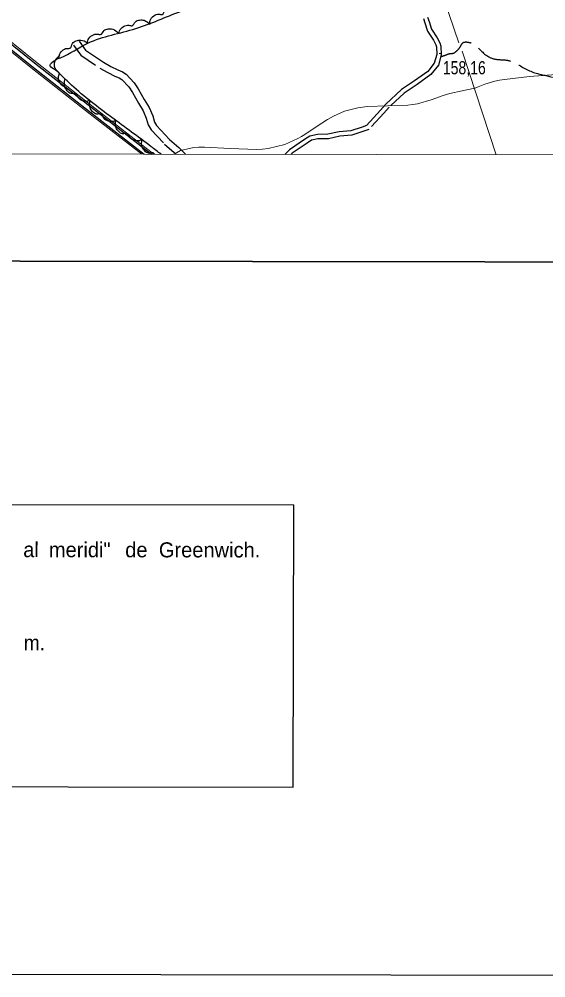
# Model space of a CAD drawing. Extents: x 487425 to 492029, y 4383576 to 4386788.
# Drawn here: x 490550 to 490901, y 4383576 to 4384215 of the extents above; entities that cross this region are included whole.
import ezdxf
from ezdxf.enums import TextEntityAlignment as Align

# ---------------------------------------------------------------- set-up
doc = ezdxf.new("R2010")
doc.units = 0
doc.header["$LTSCALE"] = 4
for name, pattern in [('DOTTED', [1.5, 0.3, -1.2]), ('LONG_DASHED', [7.5, 6, -1.5]), ('MEDIUM_DASHED', [4.5, 3, -1.5])]:
    doc.linetypes.add(name, pattern=pattern)
for name, color, linetype, lineweight in [('1', 7, 'Continuous', 13), ('2', 7, 'DOTTED', 13), ('27', 7, 'Continuous', 25), ('38', 7, 'Continuous', 25), ('51', 7, 'Continuous', 13), ('7', 7, 'Continuous', 13), ('9', 7, 'Continuous', 13)]:
    doc.layers.add(name, color=color, linetype=linetype, lineweight=lineweight)

msp = doc.modelspace()

# ---------------------------------------------------------------- linework, layer by layer
at = {"layer": '1', "lineweight": 25}
msp.add_line((490133.21, 4383892.03), (490733.21, 4383891.16), dxfattribs=at)
msp.add_lwpolyline([(487429.26, 4386787.97), (492029.26, 4386781.28), (492024.61, 4383576.28), (487424.61, 4383582.97)], close=True, dxfattribs=at)
at = {"layer": '1', "lineweight": 35}
msp.add_lwpolyline([(487611.46, 4386512.7), (491328.86, 4386507.3), (491325.3, 4384052.3), (487607.9, 4384057.7)], close=True, dxfattribs=at)
at = {"layer": '1'}
msp.add_lwpolyline([(487681.9, 4386441.2), (491258.2, 4386436), (491255.4, 4384123.8), (487678, 4384129)], close=True, dxfattribs=at)
at = {"layer": '1', "lineweight": 25}
msp.add_lwpolyline([(490132.94, 4383704.03), (490732.94, 4383703.16), (490733.21, 4383891.16)], dxfattribs=at)
at = {"layer": '27'}
for points in [[(490644.78, 4384124.69), (490638.19, 4384129.74), (490611.93, 4384149.16), (490585.08, 4384170.76), (490577.45, 4384178.13), (490574.16, 4384180.84), (490570.8, 4384183.78), (490571.78, 4384185.57), (490577.79, 4384189), (490595.96, 4384198.62), (490628.01, 4384208.42), (490657.81, 4384219.73), (490696.53, 4384230.33), (490730.83, 4384241.48), (490779.38, 4384255.8), (490803.55, 4384263.9), (490813.08, 4384265.6), (490819.01, 4384268.73), (490819.16, 4384269.25), (490815.17, 4384288.46), (490806.93, 4384313.3), (490795.91, 4384340.4), (490788.55, 4384361.8), (490783.29, 4384382.06), (490785.25, 4384384), (490791.71, 4384389.83), (490809.42, 4384394.57), (490833.29, 4384403.42), (490867.28, 4384412.24), (490881.62, 4384417.45), (490889.66, 4384421.17), (490890.64, 4384425.59), (490886.28, 4384445.4), (490875.53, 4384487.5), (490868.27, 4384516.76), (490855.8, 4384555.49), (490841.78, 4384607.12), (490830.43, 4384647.04), (490824.36, 4384673.15), (490789.99, 4384663.66), (490752.38, 4384648.85), (490739.39, 4384643.12), (490734.37, 4384643.13), (490730.32, 4384643.15), (490723.95, 4384645.94), (490712.36, 4384656.17), (490699.8, 4384667.38), (490685.74, 4384680.25), (490684.24, 4384680.62), (490675.55, 4384682.3), (490665.76, 4384690.8), (490660.61, 4384700.27), (490659.04, 4384702.29), (490656.12, 4384704.63), (490633.77, 4384702.37), (490619.37, 4384698.82), (490617.37, 4384698.42)], [(490637.23, 4384212.12), (490637.54, 4384213.86), (490639.93, 4384216.81), (490643.43, 4384217.99), (490645.47, 4384217.82), (490647.56, 4384220.69), (490650.25, 4384222.01), (490653.27, 4384222.08), (490657.58, 4384219.64)], [(490616.68, 4384205.22), (490617.13, 4384206.94), (490619.74, 4384209.69), (490623.32, 4384210.59), (490625.35, 4384210.26), (490627.66, 4384212.96), (490630.44, 4384214.05), (490633.46, 4384213.89), (490637.57, 4384211.11)], [(490595.8, 4384199.32), (490596.25, 4384201.04), (490598.86, 4384203.79), (490602.44, 4384204.69), (490604.47, 4384204.36), (490606.78, 4384207.06), (490609.56, 4384208.15), (490612.58, 4384207.99), (490616.69, 4384205.21)], [(490576.85, 4384188.48), (490576.9, 4384190.26), (490578.82, 4384193.53), (490582.1, 4384195.22), (490584.15, 4384195.36), (490585.79, 4384198.51), (490588.24, 4384200.21), (490591.22, 4384200.74), (490595.85, 4384198.97)], [(490581.19, 4384169.4), (490579.52, 4384170.01), (490577.03, 4384172.87), (490576.47, 4384176.53), (490576.99, 4384178.51), (490574.53, 4384181.06), (490573.7, 4384183.93), (490574.14, 4384186.92), (490577.3, 4384190.75)], [(490597.35, 4384160.56), (490595.68, 4384159.96), (490591.93, 4384160.55), (490589.17, 4384162.99), (490588.29, 4384164.85), (490584.76, 4384165.23), (490582.28, 4384166.9), (490580.71, 4384169.48), (490580.67, 4384174.44)], [(490614.45, 4384147.2), (490612.8, 4384146.54), (490609.04, 4384147.01), (490606.19, 4384149.37), (490605.26, 4384151.2), (490601.71, 4384151.46), (490599.18, 4384153.05), (490597.53, 4384155.58), (490597.33, 4384160.53)], [(490631.96, 4384134.37), (490630.32, 4384133.68), (490626.55, 4384134.05), (490623.64, 4384136.33), (490622.67, 4384138.14), (490619.11, 4384138.31), (490616.55, 4384139.83), (490614.83, 4384142.32), (490614.51, 4384147.27)], [(490640.34, 4384124.69), (490640.07, 4384125.21), (490636.52, 4384125.42), (490633.97, 4384126.96), (490632.27, 4384129.46), (490631.99, 4384134.42)]]:
    msp.add_spline(points, degree=3, dxfattribs=at)
at = {"layer": '38'}
for points in [[(490399.38, 4384311.6), (490423.85, 4384293.15), (490475.47, 4384252.65), (490530.45, 4384209.59), (490561.57, 4384184.76), (490599.94, 4384154.65), (490638.43, 4384124.7)], [(490400.02, 4384307.36), (490422.02, 4384290.77), (490473.62, 4384250.29), (490528.59, 4384207.24), (490559.7, 4384182.41), (490598.09, 4384152.29), (490633.55, 4384124.7)], [(490819.75, 4384215.1), (490820.63, 4384212.21), (490822.31, 4384206.72), (490826.34, 4384200.6), (490827.97, 4384197.67), (490828.4, 4384196.29), (490828.53, 4384191.23), (490826.97, 4384185.42), (490822.56, 4384179.83), (490813.84, 4384173.52), (490804.99, 4384167.74), (490794.65, 4384158.14), (490791.08, 4384154.07), (490781.66, 4384143.75), (490778.95, 4384142.81), (490771.29, 4384140.19), (490763.56, 4384139.69), (490756.02, 4384137.99), (490749.04, 4384137.87), (490743.91, 4384136.76), (490740.49, 4384134.47), (490730.38, 4384127.75), (490727.4, 4384124.57)], [(490590.16, 4384199.97), (490594.47, 4384194.06), (490606.31, 4384185.99), (490611.4, 4384183.13), (490615.92, 4384180.94), (490619.06, 4384179.67), (490621.5, 4384178.04), (490626.9, 4384172.35), (490629.61, 4384168.26), (490633.59, 4384161.08), (490636.78, 4384155.74), (490639.22, 4384150.34), (490640.36, 4384146.07), (490641.77, 4384143.86), (490650.36, 4384134.63), (490656.6, 4384129.1), (490661.12, 4384124.66)]]:
    msp.add_lwpolyline(points, dxfattribs=at)
at = {"layer": '38', "linetype": 'MEDIUM_DASHED'}
for points in [[(490822.52, 4384216.05), (490823.42, 4384213.06), (490824.98, 4384207.97), (490828.84, 4384202.12), (490830.67, 4384198.83), (490831.31, 4384196.78), (490831.46, 4384190.88), (490829.64, 4384184.08), (490824.6, 4384177.7), (490815.5, 4384171.12), (490806.8, 4384165.43), (490796.75, 4384156.1), (490793.26, 4384152.12), (490783.32, 4384141.23), (490779.9, 4384140.05), (490771.87, 4384137.3), (490763.98, 4384136.79), (490756.37, 4384135.07), (490749.38, 4384134.95), (490745.07, 4384134.02), (490742.11, 4384132.04), (490732.28, 4384125.5), (490731.4, 4384124.56)], [(490586.5, 4384197.3), (490591.27, 4384190.76), (490603.92, 4384182.13), (490609.3, 4384179.12), (490614.07, 4384176.8), (490616.92, 4384175.64), (490618.56, 4384174.55), (490623.34, 4384169.52), (490625.73, 4384165.91), (490629.66, 4384158.82), (490632.75, 4384153.64), (490634.94, 4384148.81), (490636.16, 4384144.23), (490638.16, 4384141.07), (490647.19, 4384131.38), (490653.51, 4384125.78), (490654.64, 4384124.67)]]:
    msp.add_lwpolyline(points, dxfattribs=at)
at = {"layer": '38', "linetype": 'LONG_DASHED'}
msp.add_spline([(490831.18, 4384189.77), (490833.02, 4384190.26), (490837.6, 4384191.74), (490839.7, 4384192.04), (490842.03, 4384193.68), (490844.14, 4384196.07), (490846.25, 4384199.07), (490848.72, 4384199.43), (490852.62, 4384198.22), (490863.31, 4384189.49), (490869.9, 4384187.75), (490876.05, 4384187.2), (490880.84, 4384185.31), (490894.92, 4384178.6), (490907.81, 4384175.34), (490912.37, 4384173.3), (490934.11, 4384170.46), (490945.13, 4384170.42), (490976.03, 4384173.33), (490987.74, 4384177.19), (490995.69, 4384179.12), (490996.22, 4384178.67), (491000.34, 4384177.61), (491002.58, 4384176.17), (491013.21, 4384169.17), (491018, 4384166.38), (491019.87, 4384163.38), (491020.68, 4384161.27), (491022.77, 4384156.17), (491024.11, 4384153.17), (491027.46, 4384147.01), (491029.78, 4384143.48), (491041.73, 4384130.09), (491048.93, 4384124.1)], degree=3, dxfattribs=at)
at = {"layer": '51'}
msp.add_line((490845.55, 4384193.29), (490868.09, 4384124.36), dxfattribs=at)
for points in [[(491089.63, 4384573.61), (491008.05, 4384544.61), (490873.1, 4384501.45), (490892.88, 4384422.96), (490780.22, 4384383.94), (490843.25, 4384198.92)], [(490400.56, 4384311.94), (490424.45, 4384293.92), (490476.07, 4384253.42), (490531.06, 4384210.36), (490562.18, 4384185.53), (490600.54, 4384155.42), (490640.04, 4384124.69)], [(490401.49, 4384304.98), (490421.4, 4384289.97), (490472.99, 4384249.49), (490527.96, 4384206.44), (490559.08, 4384181.61), (490597.47, 4384151.49), (490631.9, 4384124.71)]]:
    msp.add_lwpolyline(points, dxfattribs=at)
at = {"layer": '7'}
msp.add_line((490830.28, 4384191.84), (490831.28, 4384191.84), dxfattribs=at)
at = {"layer": '9'}
msp.add_lwpolyline([(490653.63, 4384124.67), (490657.73, 4384127.13), (490666.66, 4384129.13), (490670.05, 4384129.36), (490673.84, 4384129.44), (490690.82, 4384128.57), (490708.33, 4384127.88), (490712.45, 4384128.07), (490716.25, 4384128.44), (490727.32, 4384131.16), (490736.01, 4384135.29), (490738.31, 4384136.54), (490740.56, 4384137.83), (490748.3, 4384142.91), (490755.71, 4384147.79), (490757.76, 4384148.96), (490759.81, 4384150.06), (490767.18, 4384153.39), (490776.04, 4384155.65), (490779.02, 4384156.07), (490782.23, 4384156.41), (490795.73, 4384156.86), (490809.33, 4384157.42), (490812.6, 4384157.81), (490815.66, 4384158.31), (490824.92, 4384160.96), (490832.87, 4384163.91), (490835.1, 4384164.6), (490837.33, 4384165.23), (490845.52, 4384167.02), (490852.86, 4384168.57), (490854.56, 4384169.03), (490856.12, 4384169.52), (490860.58, 4384171.43), (490867.32, 4384173.44), (490870.31, 4384173.99), (490873.8, 4384174.53), (490890.48, 4384176.47), (490908.09, 4384177.81)], dxfattribs=at)

# ---------------------------------------------------------------- texts
at = {"layer": '2'}
for s, p in [('al', (490552.89, 4383856.42)), ('meridi"', (490569.99, 4383856.39)), ('de', (490620.89, 4383856.32))]:
    msp.add_text(s, height=10, rotation=359.917, dxfattribs=at).set_placement(p)
msp.add_text('Greenwich.', height=10, rotation=359.917, dxfattribs=at).set_placement((490710.95, 4383856.19), align=Align.RIGHT)
at = {"layer": '2', "width": 0.95}
msp.add_text('m.', height=10, rotation=359.917, dxfattribs=at).set_placement((490553.27, 4383794.42))
at = {"layer": '7', "width": 0.8}
msp.add_text('158,16', height=8.75, dxfattribs=at).set_placement((490832.63, 4384177.94))

doc.saveas('drawing.dxf')
